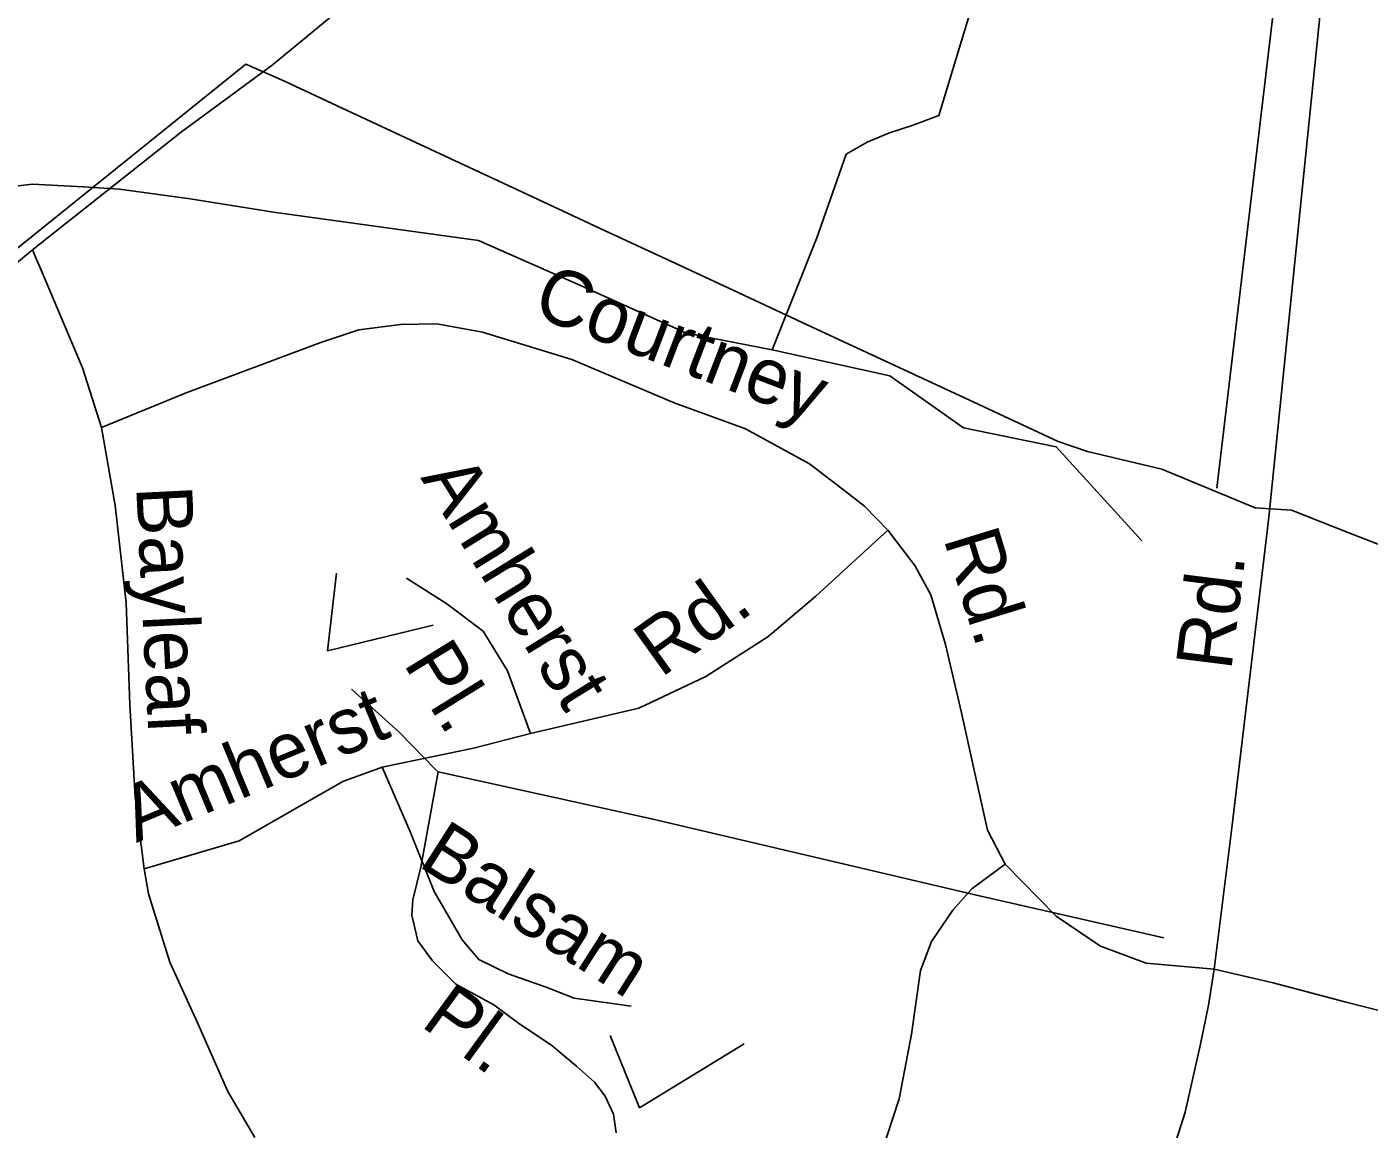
# Model space of a CAD drawing. Extents: x 2260773 to 2342389, y 552869 to 618546.
# Drawn here: x 2325292 to 2327576, y 599487 to 601364 of the extents above; entities that cross this region are included whole.
import ezdxf

# ---------------------------------------------------------------- set-up
doc = ezdxf.new("R2010")
doc.units = 0
for name, color, linetype in [('Exist Boundary Political City Limit New', 7, 'Continuous'), ('Exist Boundary Political Urban Extension UEB', 7, 'Continuous'), ('Exist Hydrographic Misc Water Feature', 7, 'Continuous'), ('Exist Road Non-System Type 51', 7, 'Continuous'), ('Exist Road Non-System Type 51 Label', 7, 'Continuous'), ('Exist Road Primary US Attributed', 7, 'Continuous'), ('Exist Road Secondary Type 51 Attributed', 7, 'Continuous'), ('Exist Road Secondary Type 51 Label', 7, 'Continuous'), ('Map Preparation Boundary City Limit Buffer Line', 7, 'Continuous')]:
    doc.layers.add(name, color=color, linetype=linetype)

msp = doc.modelspace()

# ---------------------------------------------------------------- linework, layer by layer
at = {"layer": 'Exist Boundary Political City Limit New'}
msp.add_lwpolyline([(2324858.5, 600651.2), (2325664.2, 601300), (2325730.2, 601270.9), (2325828.2, 601225.3), (2325978.2, 601155.4), (2326135.5, 601082.1), (2326275, 601017.1), (2326389, 600964.1), (2326494.8, 600914.8), (2326611.2, 600860.6), (2326753.2, 600794.3), (2326903, 600724.6), (2327046.8, 600657.7), (2327096.8, 600640.9), (2327223, 600610.9), (2327381.8, 600544.7), (2327443.8, 600541), (2327541.5, 600502.1), (2327632, 600467.4)], dxfattribs=at)
at = {"layer": 'Exist Boundary Political Urban Extension UEB'}
msp.add_lwpolyline([(2326377, 601842), (2326905.1, 601603.9), (2327032.6, 601561.4), (2327315.8, 601603.9), (2327443.2, 601646.3), (2327316.7, 600578.5)], dxfattribs=at)
at = {"layer": 'Exist Hydrographic Misc Water Feature'}
for points in [[(2326979, 601629.7), (2326895.8, 601384.7), (2326843.9, 601212.5), (2326798.2, 601195.9), (2326759.8, 601183.4), (2326721.9, 601167.2), (2326686.2, 601146.6), (2326635.8, 601004.2), (2326560.3, 600813.6)], [(2326560.3, 600813.6), (2326414.1, 600842), (2326229.1, 600925.8), (2326060.4, 600999.9), (2325711.8, 601048.3), (2325569.9, 601070.9), (2325449.3, 601087.4), (2325387.4, 601091), (2325301.7, 601095.8), (2325227.9, 601087.1), (2325171.9, 601084.6), (2325115.9, 601075.9), (2325050.1, 601053.4), (2325000.3, 601042.6), (2324944.7, 601012.1), (2324889.1, 600989.6), (2324857.1, 600969.3), (2324837.5, 600954.8), (2324819.4, 600938.9)], [(2327189.2, 600488.6), (2327043.6, 600648.8), (2326885.5, 600681.1), (2326760.4, 600769.6), (2326560.3, 600813.6)], [(2325844.5, 600236.3), (2325925.5, 600162.9), (2325986.4, 600099.8), (2325991.9, 600095.7)], [(2325991.9, 600095.7), (2325962, 599933.5), (2325948.4, 599877.6), (2325946.8, 599851.5), (2325957.2, 599807.7), (2325981.9, 599774), (2326022, 599734.3), (2326086.2, 599699.1), (2326128.7, 599667.6), (2326184.9, 599629.9), (2326227.3, 599594.7), (2326257.7, 599567.1), (2326275.7, 599543.2), (2326289.8, 599513.1), (2326294.4, 599481.2)], [(2327226.3, 599813), (2326907.9, 599885.7), (2326354.8, 600015.6), (2325991.9, 600095.7)]]:
    msp.add_lwpolyline(points, dxfattribs=at)
at = {"layer": 'Exist Road Non-System Type 51'}
for p, q in [((2325301.4, 600984), (2325308.9, 600966.4)), ((2325308.9, 600966.4), (2325313.2, 600956.2))]:
    msp.add_line(p, q, dxfattribs=at)
for points in [[(2325313.2, 600956.2), (2325386.6, 600783.1), (2325419, 600681.7)], [(2326757.1, 600506.8), (2326717.2, 600547.7), (2326686.3, 600571.6), (2326623.7, 600619.8), (2326514.5, 600679.4), (2326393.3, 600723.5), (2326219, 600797.4), (2326067, 600843.9), (2325989.6, 600857.9), (2325927.9, 600856.7), (2325857, 600848), (2325790.1, 600825.7), (2325563, 600740.5), (2325419, 600681.7)], [(2325419, 600681.7), (2325442.1, 600548.6), (2325461.1, 600383.2), (2325466.8, 600210.1), (2325476.3, 600052.3), (2325491.5, 599930.6)], [(2326149, 600160.7), (2326333, 600203.9), (2326447.4, 600257.7), (2326552.6, 600325.3), (2326634.5, 600394.7), (2326757.1, 600506.8)], [(2326757.1, 600506.8), (2326802.7, 600446.9), (2326829.9, 600396.7), (2326855.1, 600312.4), (2326882.2, 600195.7), (2326906, 600088.1), (2326926.4, 599996), (2326956.6, 599938.2)], [(2326149, 600160.7), (2326109.6, 600267.7), (2326068.2, 600334.8), (2326006.5, 600381.3), (2325938.1, 600425)], [(2325896.3, 600103.6), (2326052.1, 600136), (2326149, 600160.7)], [(2325491.5, 599930.6), (2325653, 599978.1), (2325829.7, 600078.9), (2325896.3, 600103.6)], [(2325896.3, 600103.6), (2325943.8, 599995.3), (2325984.7, 599892), (2326032.7, 599809.5), (2326061.1, 599776.1), (2326111, 599751.9), (2326175.6, 599729), (2326223.1, 599710), (2326320, 599696.7)], [(2326743.8, 599440), (2326776.1, 599538.9), (2326797, 599649.2), (2326812.2, 599757.6), (2326831.2, 599807), (2326867.3, 599860.2), (2326899.6, 599896.4), (2326956.6, 599938.2)], [(2326956.6, 599938.2), (2327043.5, 599850), (2327118.6, 599799), (2327196.3, 599769.6), (2327312, 599759.5)], [(2325491.5, 599930.6), (2325499.1, 599887.8), (2325535.2, 599771.8), (2325582.7, 599667.2), (2325634, 599551.2), (2325679.6, 599473.3)], [(2327312, 599759.5), (2327412.7, 599736.6), (2327534.4, 599704.3), (2327637, 599677.7), (2327718.7, 599643.5)]]:
    msp.add_lwpolyline(points, dxfattribs=at)
at = {"layer": 'Exist Road Non-System Type 51 Label'}
for points in [[(2325818.8, 600433.8), (2325803.6, 600301.6), (2325983.5, 600344.9)], [(2326512.6, 599632.8), (2326334.4, 599523.8), (2326284.2, 599646.7)]]:
    msp.add_lwpolyline(points, dxfattribs=at)
at = {"layer": 'Exist Road Primary US Attributed'}
msp.add_lwpolyline([(2321872.6, 598168.2), (2322100.6, 598357.7), (2322368.8, 598574.3), (2322589.4, 598759.9), (2322822.5, 598950.5), (2322989.6, 599086.8), (2323103.2, 599177.4), (2323552, 599546.7), (2323723.6, 599695.4), (2324757.7, 600529.3), (2324925.6, 600670.6), (2324932.1, 600676), (2324968.9, 600707), (2325301.4, 600984), (2325554.9, 601184.8), (2325709, 601298.4), (2326037.4, 601569.3), (2326353.8, 601821.9), (2326377, 601842), (2326507.1, 601954.4)], dxfattribs=at)
at = {"layer": 'Exist Road Secondary Type 51 Attributed'}
msp.add_lwpolyline([(2325729, 597334), (2325915.3, 597501.4), (2326033.1, 597602.2), (2326171.8, 597727.7), (2326238.3, 597789.5), (2326282, 597838.9), (2326346.6, 597934), (2326570.9, 598270.6), (2326778, 598599.5), (2327008, 598966.5), (2327169.5, 599253.7), (2327217, 599371.6), (2327262.6, 599516.1), (2327289.2, 599632.1), (2327302.5, 599698.6), (2327312, 599759.5), (2327342.4, 600000), (2327405.8, 600533.6), (2327407.6, 600551.2), (2327534.4, 601799.8)], dxfattribs=at)
at = {"layer": 'Map Preparation Boundary City Limit Buffer Line'}
msp.add_lwpolyline([(2324858.5, 600651.2), (2325664.2, 601300), (2325730.2, 601270.9), (2325828.2, 601225.3), (2325978.2, 601155.4), (2326135.5, 601082.1), (2326275, 601017.1), (2326389, 600964.1), (2326494.8, 600914.8), (2326611.2, 600860.6), (2326753.2, 600794.3), (2326903, 600724.6), (2327046.8, 600657.7), (2327096.8, 600640.9), (2327223, 600610.9), (2327381.8, 600544.7), (2327443.8, 600541), (2327541.5, 600502.1), (2327632, 600467.4)], dxfattribs=at)

# ---------------------------------------------------------------- texts
at = {"layer": 'Exist Road Non-System Type 51 Label'}
for s, rotation, p in [('Courtney', 339.1158, (2326149.1, 600873.6)), ('Amherst', 301.7174, (2325961, 600596.1)), ('Bayleaf', 272.837, (2325477.8, 600580.6)), ('Rd.', 287.108, (2326851.1, 600492.8)), ('Rd.', 35.5562, (2326370.7, 600254.6)), ('Pl.', 301.7174, (2325931.3, 600280)), ('Amherst', 22.665, (2325478, 599974.3)), ('Balsam', 327.4909, (2325955.5, 599936.3)), ('Pl.', 323.9293, (2325960, 599664.1))]:
    msp.add_text(s, height=95, rotation=rotation, dxfattribs=at).set_placement(p)
at = {"layer": 'Exist Road Secondary Type 51 Label'}
msp.add_text('Rd.', height=95, rotation=82.8983, dxfattribs=at).set_placement((2327341, 600266.5))

doc.saveas('drawing.dxf')
